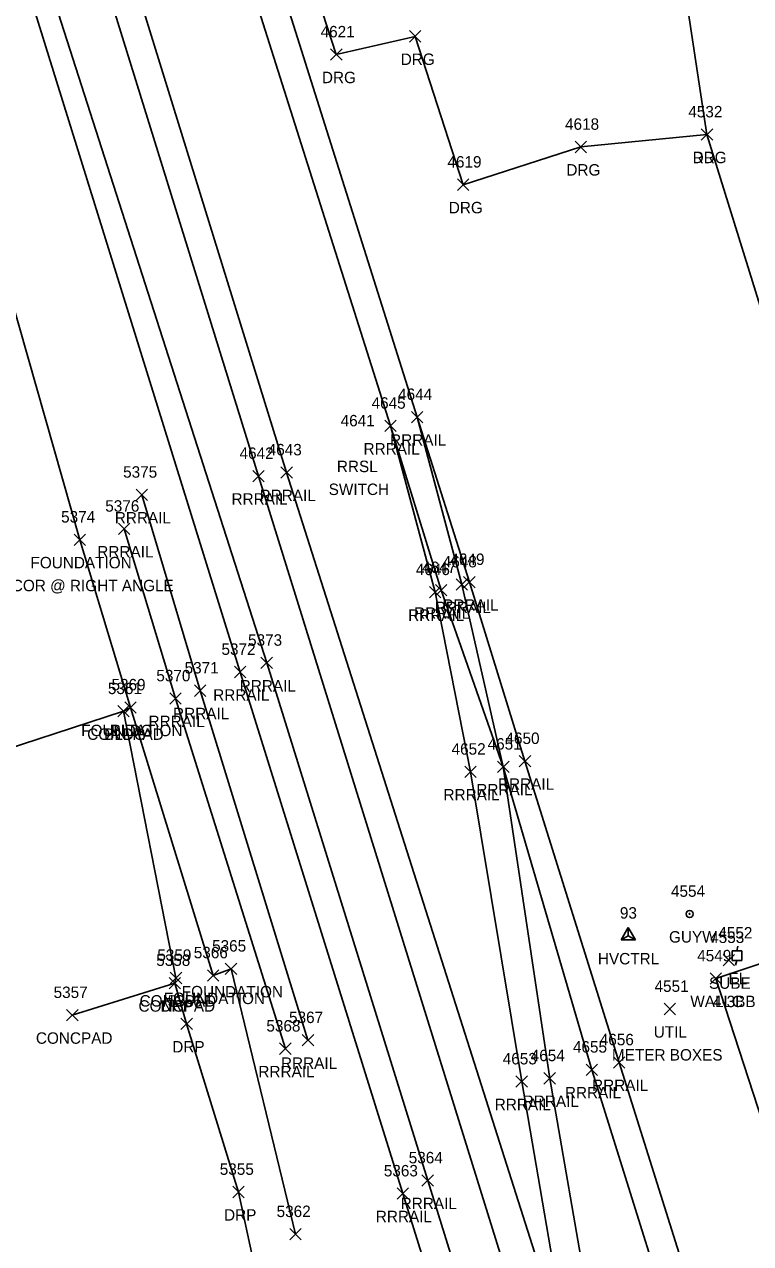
# Model space of a CAD drawing. Extents: x 1462668 to 1465147, y 550359 to 557351.
# Drawn here: x 1463839.2 to 1463966, y 554843.5 to 555056.5 of the extents above; entities that cross this region are included whole.
import ezdxf

# ---------------------------------------------------------------- set-up
doc = ezdxf.new("R2010")
doc.units = 0
for name, color, linetype in [('C_A', 7, 'Continuous'), ('C_I', 7, 'Continuous'), ('CPSM', 7, 'Continuous'), ('L_A', 7, 'Continuous'), ('L_C', 7, 'Continuous'), ('L_I', 7, 'Continuous'), ('L_TIC', 7, 'Continuous'), ('LBC', 7, 'Continuous'), ('LS', 7, 'Continuous'), ('LW', 7, 'Continuous'), ('P_A', 7, 'Continuous'), ('P_I', 7, 'Continuous'), ('P_TIC', 7, 'Continuous'), ('PEU', 7, 'Continuous'), ('R_A', 7, 'Continuous'), ('R_C', 7, 'Continuous'), ('R_I', 7, 'Continuous'), ('R_TIC', 7, 'Continuous'), ('RDG', 7, 'Continuous'), ('RDP', 7, 'Continuous'), ('RR', 7, 'Continuous'), ('U_A', 7, 'Continuous'), ('U_C', 7, 'Continuous'), ('U_I', 7, 'Continuous'), ('U_TIC', 7, 'Continuous'), ('UDEFAULT', 7, 'Continuous'), ('UEPT', 7, 'Continuous'), ('UPGW', 7, 'Continuous')]:
    doc.layers.add(name, color=color, linetype=linetype)

msp = doc.modelspace()

# ---------------------------------------------------------------- linework, layer by layer
at = {"layer": 'CPSM'}
for p, q in [((1463943.38, 554896.54), (1463944.63, 554898.7)), ((1463943.38, 554896.54), (1463944.63, 554897.26)), ((1463945.88, 554896.54), (1463944.63, 554898.7)), ((1463944.63, 554897.26), (1463944.63, 554898.7)), ((1463944.63, 554897.26), (1463944.63, 554897.26)), ((1463944.63, 554897.26), (1463945.88, 554896.54)), ((1463943.38, 554896.54), (1463945.88, 554896.54))]:
    msp.add_line(p, q, dxfattribs=at)
at = {"layer": 'L_TIC'}
for points in [[(1463847.83, 554965.46), (1463849.83, 554967.46)], [(1463849.83, 554965.46), (1463847.83, 554967.46)], [(1463856.69, 554936.14), (1463858.69, 554938.14)], [(1463858.69, 554936.14), (1463856.69, 554938.14)], [(1463856.69, 554936.14), (1463858.69, 554938.14)], [(1463858.69, 554936.14), (1463856.69, 554938.14)], [(1463855.48, 554935.49), (1463857.48, 554937.49)], [(1463857.48, 554935.49), (1463855.48, 554937.49)], [(1463855.48, 554935.49), (1463857.48, 554937.49)], [(1463857.48, 554935.49), (1463855.48, 554937.49)], [(1463864.63, 554888.89), (1463866.63, 554890.89)], [(1463866.63, 554888.89), (1463864.63, 554890.89)], [(1463871.11, 554889.33), (1463873.11, 554891.33)], [(1463873.11, 554889.33), (1463871.11, 554891.33)], [(1463874.25, 554890.5), (1463876.25, 554892.5)], [(1463876.25, 554890.5), (1463874.25, 554892.5)], [(1463864.44, 554888), (1463866.44, 554890)], [(1463866.44, 554888), (1463864.44, 554890)], [(1463958.93, 554888.8), (1463960.93, 554890.8)], [(1463960.93, 554888.8), (1463958.93, 554890.8)], [(1463846.52, 554882.39), (1463848.52, 554884.39)], [(1463848.52, 554882.39), (1463846.52, 554884.39)], [(1463885.52, 554844.12), (1463887.52, 554846.12)], [(1463887.52, 554844.12), (1463885.52, 554846.12)]]:
    msp.add_lwpolyline(points, dxfattribs=at)
at = {"layer": 'LBC'}
for points in [[(1463886.52, 554845.12), (1463875.25, 554891.5), (1463872.11, 554890.33), (1463857.69, 554937.14), (1463848.83, 554966.46), (1463829.02, 555035.91)], [(1463829.67, 554927.75), (1463856.48, 554936.49), (1463857.69, 554937.14)]]:
    msp.add_lwpolyline(points, dxfattribs=at)
at = {"layer": 'LS'}
msp.add_lwpolyline([(1463847.52, 554883.39), (1463865.44, 554889), (1463865.63, 554889.89), (1463856.48, 554936.49)], dxfattribs=at)
at = {"layer": 'LW'}
msp.add_lwpolyline([(1464001.68, 554867.3), (1463991.01, 554900.16), (1463959.93, 554889.8), (1463970.53, 554857.24)], dxfattribs=at)
at = {"layer": 'P_TIC'}
for points in [[(1463957.37, 555036.25), (1463959.37, 555038.25)], [(1463959.37, 555036.25), (1463957.37, 555038.25)]]:
    msp.add_lwpolyline(points, dxfattribs=at)
at = {"layer": 'PEU'}
msp.add_lwpolyline([(1463977.02, 555121.98), (1463973.09, 555118.65), (1463958.14, 555097.99), (1463952.41, 555076.59), (1463958.37, 555037.25), (1463974.3, 554985.88), (1463991.77, 554931.62), (1464003.96, 554890.94), (1464011.44, 554869.69), (1464014.63, 554855.08), (1464021.09, 554834.4), (1464036.69, 554798.98), (1464052.01, 554759.21), (1464073.2, 554710.63), (1464082.37, 554701.78), (1464089.9, 554691.06)], dxfattribs=at)
at = {"layer": 'R_TIC'}
for points in [[(1463906.39, 555053.41), (1463908.39, 555055.41)], [(1463908.39, 555053.41), (1463906.39, 555055.41)], [(1463892.63, 555050.23), (1463894.63, 555052.23)], [(1463894.63, 555050.23), (1463892.63, 555052.23)], [(1463957.37, 555036.25), (1463959.37, 555038.25)], [(1463959.37, 555036.25), (1463957.37, 555038.25)], [(1463935.32, 555034.08), (1463937.32, 555036.08)], [(1463937.32, 555034.08), (1463935.32, 555036.08)], [(1463914.79, 555027.49), (1463916.79, 555029.49)], [(1463916.79, 555027.49), (1463914.79, 555029.49)], [(1463906.74, 554986.88), (1463908.74, 554988.88)], [(1463908.74, 554986.88), (1463906.74, 554988.88)], [(1463906.74, 554986.88), (1463908.74, 554988.88)], [(1463908.74, 554986.88), (1463906.74, 554988.88)], [(1463902.09, 554985.35), (1463904.09, 554987.35)], [(1463904.09, 554985.35), (1463902.09, 554987.35)], [(1463902.09, 554985.35), (1463904.09, 554987.35)], [(1463904.09, 554985.35), (1463902.09, 554987.35)], [(1463879.04, 554976.58), (1463881.04, 554978.58)], [(1463881.04, 554976.58), (1463879.04, 554978.58)], [(1463883.96, 554977.2), (1463885.96, 554979.2)], [(1463885.96, 554977.2), (1463883.96, 554979.2)], [(1463858.66, 554973.3), (1463860.66, 554975.3)], [(1463860.66, 554973.3), (1463858.66, 554975.3)], [(1463855.6, 554967.36), (1463857.6, 554969.36)], [(1463857.6, 554967.36), (1463855.6, 554969.36)], [(1463914.54, 554957.63), (1463916.54, 554959.63)], [(1463916.54, 554957.63), (1463914.54, 554959.63)], [(1463915.87, 554958.05), (1463917.87, 554960.05)], [(1463917.87, 554958.05), (1463915.87, 554960.05)], [(1463909.88, 554956.28), (1463911.88, 554958.28)], [(1463911.88, 554956.28), (1463909.88, 554958.28)], [(1463910.93, 554956.64), (1463912.93, 554958.64)], [(1463912.93, 554956.64), (1463910.93, 554958.64)], [(1463875.84, 554942.34), (1463877.84, 554944.34)], [(1463877.84, 554942.34), (1463875.84, 554944.34)], [(1463880.48, 554943.94), (1463882.48, 554945.94)], [(1463882.48, 554943.94), (1463880.48, 554945.94)], [(1463868.84, 554939.09), (1463870.84, 554941.09)], [(1463870.84, 554939.09), (1463868.84, 554941.09)], [(1463864.55, 554937.72), (1463866.55, 554939.72)], [(1463866.55, 554937.72), (1463864.55, 554939.72)], [(1463921.8, 554925.79), (1463923.8, 554927.79)], [(1463923.8, 554925.79), (1463921.8, 554927.79)], [(1463921.8, 554925.79), (1463923.8, 554927.79)], [(1463923.8, 554925.79), (1463921.8, 554927.79)], [(1463925.58, 554926.77), (1463927.58, 554928.77)], [(1463927.58, 554926.77), (1463925.58, 554928.77)], [(1463916.06, 554924.91), (1463918.06, 554926.91)], [(1463918.06, 554924.91), (1463916.06, 554926.91)], [(1463864.44, 554888), (1463866.44, 554890)], [(1463866.44, 554888), (1463864.44, 554890)], [(1463866.49, 554880.87), (1463868.49, 554882.87)], [(1463868.49, 554880.87), (1463866.49, 554882.87)], [(1463883.73, 554876.53), (1463885.73, 554878.53)], [(1463885.73, 554876.53), (1463883.73, 554878.53)], [(1463887.68, 554878.01), (1463889.68, 554880.01)], [(1463889.68, 554878.01), (1463887.68, 554880.01)], [(1463942.02, 554874.13), (1463944.02, 554876.13)], [(1463944.02, 554874.13), (1463942.02, 554876.13)], [(1463937.27, 554872.85), (1463939.27, 554874.85)], [(1463939.27, 554872.85), (1463937.27, 554874.85)], [(1463925.01, 554870.79), (1463927.01, 554872.79)], [(1463927.01, 554870.79), (1463925.01, 554872.79)], [(1463929.9, 554871.35), (1463931.9, 554873.35)], [(1463931.9, 554871.35), (1463929.9, 554873.35)], [(1463908.59, 554853.5), (1463910.59, 554855.5)], [(1463910.59, 554853.5), (1463908.59, 554855.5)], [(1463875.54, 554851.49), (1463877.54, 554853.49)], [(1463877.54, 554851.49), (1463875.54, 554853.49)], [(1463904.24, 554851.22), (1463906.24, 554853.22)], [(1463906.24, 554851.22), (1463904.24, 554853.22)]]:
    msp.add_lwpolyline(points, dxfattribs=at)
at = {"layer": 'RDG'}
msp.add_lwpolyline([(1463958.37, 555037.25), (1463936.32, 555035.08), (1463915.79, 555028.49), (1463907.39, 555054.41), (1463893.63, 555051.23), (1463886.49, 555073.14), (1463897.23, 555079.63), (1463893.44, 555086.15)], dxfattribs=at)
at = {"layer": 'RDP'}
msp.add_lwpolyline([(1463855.68, 554825.71), (1463880.62, 554833.62), (1463876.54, 554852.49), (1463867.49, 554881.87), (1463865.44, 554889)], dxfattribs=at)
at = {"layer": 'RR'}
for points in [[(1464068.04, 554374.98), (1464055.46, 554404.32), (1464039.01, 554443.8), (1464024.09, 554484.31), (1464013.79, 554515.47), (1464000.85, 554558.32), (1464006.38, 554539.99), (1463979.74, 554627.83), (1463964.61, 554676.43), (1463938.98, 554759.99), (1463909.59, 554854.5), (1463881.48, 554944.94), (1463834.38, 555091.6), (1463798.97, 555209.76), (1463789, 555236.67), (1463775.2, 555267.76), (1463763.71, 555290.58), (1463750.83, 555310.72), (1463723.18, 555347), (1463703.12, 555368.52), (1463694.48, 555375.82), (1463665.3, 555397.88), (1463641.61, 555412.58), (1463616.53, 555425.74)], [(1464091.14, 554300.98), (1464077.98, 554337.39), (1464063.58, 554373.28), (1464050.89, 554402.42), (1464034.06, 554442.51), (1464019.33, 554482.64), (1464008.95, 554512.85), (1463996.09, 554556.87), (1464001.62, 554538.85), (1463975.43, 554626.3), (1463959.93, 554675.29), (1463934.88, 554757.03), (1463905.24, 554852.22), (1463876.84, 554943.34), (1463831.06, 555090.47)], [(1463873.04, 555081.28), (1463903.09, 554986.35), (1463910.88, 554957.28), (1463917.06, 554925.91), (1463926.01, 554871.79), (1463932.83, 554832.01), (1463937.54, 554812.67), (1463944.43, 554776.16), (1463954.64, 554735.56)], [(1463877.95, 555082.45), (1463907.74, 554987.88), (1463915.54, 554958.63), (1463922.8, 554926.79), (1463930.9, 554872.35), (1463937.62, 554833.64), (1463949.09, 554777.85), (1463959.81, 554737.53)], [(1463850.06, 555074.38), (1463880.04, 554977.58), (1463932.2, 554809.71), (1463943.16, 554774.67), (1463954.64, 554735.56), (1463990.29, 554624.49), (1464015.99, 554541.81), (1464042.1, 554458.26), (1464062.32, 554393.19), (1464091.14, 554300.98), (1464102.17, 554266.37), (1464124.36, 554193.97), (1464139.43, 554145.85)], [(1463854.77, 555075.73), (1463884.96, 554978.2), (1463937.54, 554812.67), (1463947.38, 554777.45), (1463959.81, 554737.53), (1463994.67, 554626.25), (1464020.78, 554543.28), (1464046.58, 554460.26), (1464067.16, 554394.26), (1464095.98, 554302.5), (1464068.04, 554374.98), (1464107.64, 554269.76), (1464129.09, 554195.5), (1464144.12, 554146.47)], [(1463907.74, 554987.88), (1463916.87, 554959.05), (1463926.58, 554927.77), (1463943.02, 554875.13), (1463961.99, 554814.64), (1463993.64, 554713.03), (1464017.99, 554636.01), (1464045.84, 554548.28), (1464070.42, 554471.08), (1464074.34, 554457.52), (1464082.47, 554428.02), (1464088.66, 554402.47), (1464094.98, 554367.85), (1464100.46, 554330.35), (1464105.16, 554300.33), (1464110.91, 554269.75), (1464118.42, 554235.72), (1464129.09, 554195.5)], [(1463903.09, 554986.35), (1463911.93, 554957.64), (1463922.8, 554926.79), (1463938.27, 554873.85), (1463957.29, 554812.95), (1463986.25, 554711.06), (1464013.59, 554633.72), (1464039.5, 554552.56), (1464065.49, 554469.18), (1464069.78, 554456.42), (1464077.64, 554426.54), (1464083.75, 554401.86), (1464090.16, 554367.17), (1464095.16, 554330.19), (1464100.52, 554298.4), (1464107.64, 554269.76), (1464113.53, 554234.63), (1464124.36, 554193.97)], [(1463888.68, 554879.01), (1463869.84, 554940.09), (1463859.66, 554974.3)], [(1463884.73, 554877.53), (1463865.55, 554938.72), (1463856.6, 554968.36)]]:
    msp.add_lwpolyline(points, dxfattribs=at)
at = {"layer": 'U_TIC'}
for points in [[(1463961.19, 554892), (1463963.19, 554894)], [(1463963.19, 554892), (1463961.19, 554894)]]:
    msp.add_lwpolyline(points, dxfattribs=at)
at = {"layer": 'UDEFAULT'}
for points in [[(1463950.9, 554883.46), (1463952.9, 554885.46)], [(1463952.9, 554883.46), (1463950.9, 554885.46)]]:
    msp.add_lwpolyline(points, dxfattribs=at)
at = {"layer": 'UEPT'}
for p, q in [((1463963.77, 554895.45), (1463963.61, 554894.62)), ((1463962.77, 554892.95), (1463962.77, 554894.62)), ((1463962.77, 554894.62), (1463964.44, 554894.62)), ((1463963.61, 554893.79), (1463963.61, 554893.79)), ((1463964.44, 554894.62), (1463964.44, 554892.95)), ((1463964.44, 554892.95), (1463962.77, 554892.95)), ((1463963.36, 554892.12), (1463963.61, 554892.95))]:
    msp.add_line(p, q, dxfattribs=at)
at = {"layer": 'UPGW'}
for radius in [0.625, 0.0833]:
    msp.add_circle((1463955.34, 554901.07), radius, dxfattribs=at)

# ---------------------------------------------------------------- texts
at = {"layer": 'C_A'}
msp.add_text('HVCTRL', height=2, dxfattribs=at).set_placement((1463939.32, 554892.26))
at = {"layer": 'C_I'}
msp.add_text('93', height=2, dxfattribs=at).set_placement((1463943.16, 554900.26))
at = {"layer": 'L_A'}
for s, p in [('FOUNDATION', (1463840.22, 554961.46)), ('FOUNDATION', (1463849.08, 554932.14)), ('CONCPAD', (1463850.12, 554931.49)), ('BLDG', (1463853.07, 554931.49)), ('BLDG', (1463854.28, 554932.14)), ('CONCPAD', (1463859.28, 554884.89)), ('FOUNDATION', (1463863.5, 554885.33)), ('FOUNDATION', (1463866.64, 554886.5)), ('WALLC', (1463955.46, 554884.8)), ('CONCPAD', (1463859.09, 554884)), ('CONCPAD', (1463841.17, 554878.39))]:
    msp.add_text(s, height=2, dxfattribs=at).set_placement(p)
at = {"layer": 'L_C'}
msp.add_text('BLDG COR @ RIGHT ANGLE', height=2, dxfattribs=at).set_placement((1463828.94, 554957.46))
at = {"layer": 'L_I'}
for s, p in [('5374', (1463845.57, 554969.46)), ('5369', (1463854.37, 554940.14)), ('5369', (1463854.37, 554940.14)), ('5361', (1463853.74, 554939.49)), ('5361', (1463853.74, 554939.49)), ('5366', (1463868.74, 554893.33)), ('5365', (1463871.94, 554894.5)), ('5358', (1463862.18, 554892)), ('5359', (1463862.37, 554892.89)), ('4549', (1463956.66, 554892.8)), ('5357', (1463844.26, 554886.39)), ('5362', (1463883.21, 554848.12))]:
    msp.add_text(s, height=2, dxfattribs=at).set_placement(p)
at = {"layer": 'P_A'}
msp.add_text('RDG', height=2, dxfattribs=at).set_placement((1463955.86, 555032.25))
at = {"layer": 'P_I'}
msp.add_text('4532', height=2, dxfattribs=at).set_placement((1463955.11, 555040.25))
at = {"layer": 'R_A'}
for s, p in [('DRG', (1463904.88, 555049.41)), ('DRG', (1463891.12, 555046.23)), ('DRG', (1463955.86, 555032.25)), ('DRG', (1463933.81, 555030.08)), ('DRG', (1463913.28, 555023.49)), ('RRRAIL', (1463903.03, 554982.88)), ('RRRAIL', (1463903.03, 554982.88)), ('RRRAIL', (1463898.39, 554981.35)), ('RRRAIL', (1463898.39, 554981.35)), ('RRSL', (1463893.73, 554978.27)), ('RRRAIL', (1463875.33, 554972.58)), ('RRRAIL', (1463880.25, 554973.2)), ('RRRAIL', (1463854.95, 554969.3)), ('RRRAIL', (1463851.89, 554963.36)), ('RRRAIL', (1463910.83, 554953.63)), ('RRRAIL', (1463912.16, 554954.05)), ('RRRAIL', (1463906.18, 554952.28)), ('RRRAIL', (1463907.22, 554952.64)), ('RRRAIL', (1463872.13, 554938.34)), ('RRRAIL', (1463876.77, 554939.94)), ('RRRAIL', (1463860.84, 554933.72)), ('RRRAIL', (1463865.13, 554935.09)), ('RRRAIL', (1463912.35, 554920.91)), ('RRRAIL', (1463918.09, 554921.79)), ('RRRAIL', (1463918.09, 554921.79)), ('RRRAIL', (1463921.87, 554922.77)), ('DRP', (1463862.93, 554884)), ('DRP', (1463864.98, 554876.87)), ('RRRAIL', (1463883.97, 554874.01)), ('RRRAIL', (1463880.02, 554872.53)), ('RRRAIL', (1463938.31, 554870.13)), ('RRRAIL', (1463933.56, 554868.85)), ('RRRAIL', (1463921.3, 554866.79)), ('RRRAIL', (1463926.19, 554867.35)), ('RRRAIL', (1463904.88, 554849.5)), ('DRP', (1463874.03, 554847.49)), ('RRRAIL', (1463900.53, 554847.22))]:
    msp.add_text(s, height=2, dxfattribs=at).set_placement(p)
at = {"layer": 'R_C'}
msp.add_text('SWITCH', height=2, dxfattribs=at).set_placement((1463892.3, 554974.27))
at = {"layer": 'R_I'}
for s, p in [('4621', (1463890.89, 555054.23)), ('4532', (1463955.11, 555040.25)), ('4618', (1463933.58, 555038.08)), ('4619', (1463913.04, 555031.49)), ('4645', (1463899.79, 554989.35)), ('4645', (1463899.79, 554989.35)), ('4644', (1463904.43, 554990.88)), ('4644', (1463904.43, 554990.88)), ('4641', (1463894.39, 554986.27)), ('4642', (1463876.73, 554980.58)), ('4643', (1463881.65, 554981.2)), ('5375', (1463856.4, 554977.3)), ('5376', (1463853.28, 554971.36)), ('4648', (1463912.23, 554961.63)), ('4649', (1463913.56, 554962.05)), ('4646', (1463907.52, 554960.28)), ('4647', (1463908.62, 554960.64)), ('5372', (1463873.58, 554946.34)), ('5373', (1463878.22, 554947.94)), ('5371', (1463867.14, 554943.09)), ('5370', (1463862.2, 554941.72)), ('4651', (1463920.06, 554929.79)), ('4651', (1463920.06, 554929.79)), ('4650', (1463923.18, 554930.77)), ('4652', (1463913.76, 554928.91)), ('5358', (1463862.18, 554892)), ('5356', (1463864.18, 554884.87)), ('5368', (1463881.42, 554880.53)), ('5367', (1463885.38, 554882.01)), ('4655', (1463934.96, 554876.85)), ('4656', (1463939.65, 554878.13)), ('4653', (1463922.7, 554874.79)), ('4654', (1463927.59, 554875.35)), ('5364', (1463906.28, 554857.5)), ('5355', (1463873.28, 554855.49)), ('5363', (1463901.93, 554855.22))]:
    msp.add_text(s, height=2, dxfattribs=at).set_placement(p)
at = {"layer": 'U_A'}
for s, p in [('GUYW', (1463951.74, 554896.07)), ('SUBE', (1463958.73, 554888)), ('EL', (1463962.14, 554888.79)), ('UTIL', (1463949.07, 554879.46))]:
    msp.add_text(s, height=2, dxfattribs=at).set_placement(p)
at = {"layer": 'U_C'}
for s, p in [('4-3BB', (1463959.43, 554884.79)), ('METER BOXES', (1463941.77, 554875.46))]:
    msp.add_text(s, height=2, dxfattribs=at).set_placement(p)
at = {"layer": 'U_I'}
for s, p in [('4554', (1463952.08, 554904.07)), ('4553', (1463958.93, 554896)), ('4552', (1463960.35, 554896.79)), ('4551', (1463949.21, 554887.46))]:
    msp.add_text(s, height=2, dxfattribs=at).set_placement(p)

doc.saveas('drawing.dxf')
